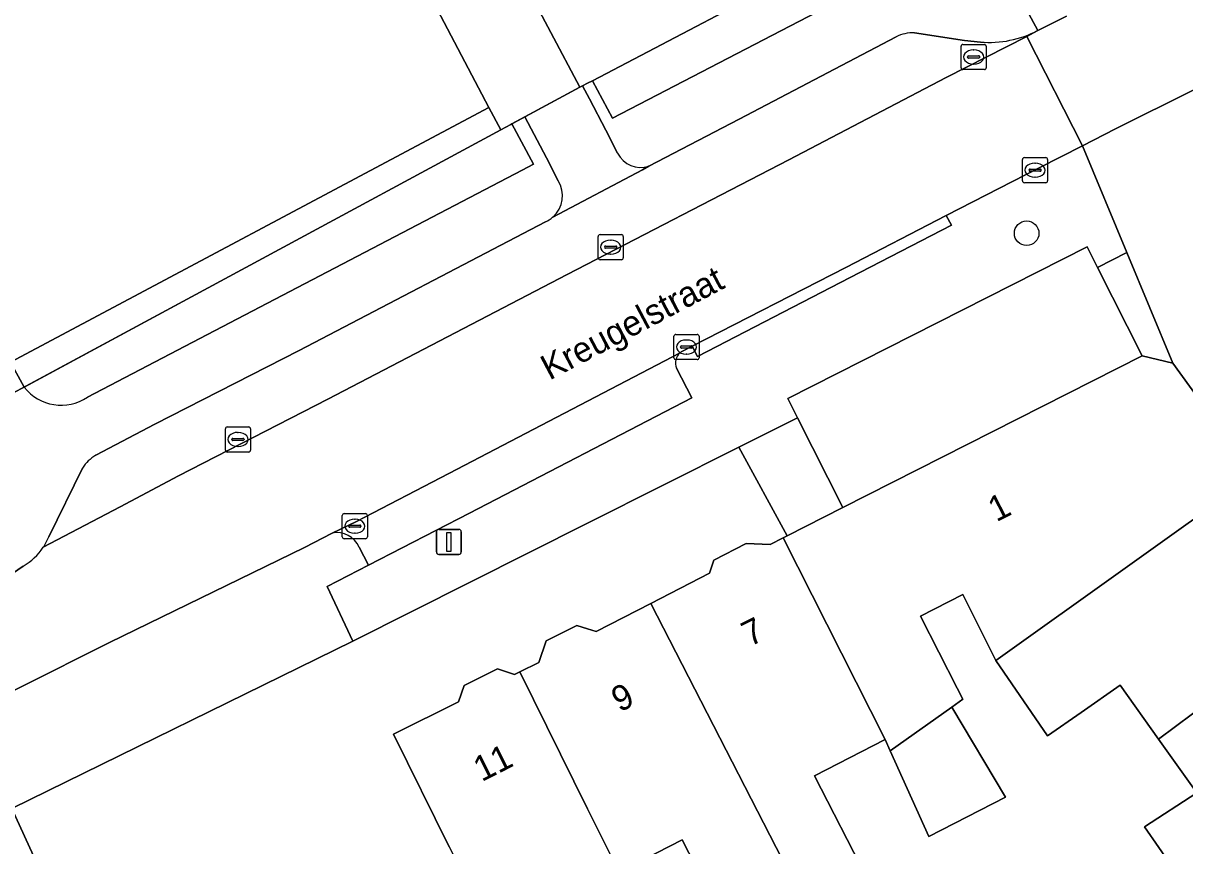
# Model space of a CAD drawing. Extents: x 159262 to 160143, y 383399 to 384319.
# Drawn here: x 159477.55 to 159523.75, y 384214.84 to 384247.54 of the extents above; entities that cross this region are included whole.
import ezdxf

# ---------------------------------------------------------------- set-up
doc = ezdxf.new("R2010")
doc.units = 0
for name, color, linetype in [('IMGEO_Boom', 7, 'Continuous'), ('IMGEO_Erf', 7, 'Continuous'), ('IMGEO_Groenvoorziening', 7, 'Continuous'), ('IMGEO_Haag', 7, 'Continuous'), ('IMGEO_Kolk', 7, 'Continuous'), ('IMGEO_Lichtmast', 7, 'Continuous'), ('IMGEO_Openbare_ruimte_label', 7, 'Continuous'), ('IMGEO_Pand', 7, 'Continuous'), ('IMGEO_Pand_nummerreeks', 7, 'Continuous'), ('IMGEO_Pand_overbouw', 7, 'Continuous'), ('IMGEO_Parkeervlak_open', 7, 'Continuous'), ('IMGEO_Rijbaan_lokaal_open', 7, 'Continuous'), ('IMGEO_Voetpad_open', 7, 'Continuous')]:
    doc.layers.add(name, color=color, linetype=linetype)

msp = doc.modelspace()

# ---------------------------------------------------------------- linework, layer by layer
at = {"layer": 'IMGEO_Boom'}
msp.add_circle((159517.461, 384239.188), 0.489, dxfattribs=at)
at = {"layer": 'IMGEO_Erf'}
for points in [[(159507.504, 384267.062), (159506.061, 384269.804), (159501.563, 384267.438), (159503.778, 384263.169), (159504.651, 384261.487), (159505.305, 384261.83), (159505.625, 384261.998), (159506.788, 384259.782), (159506.465, 384259.614), (159505.853, 384259.297), (159510.402, 384250.608), (159509.243, 384250), (159500.191, 384245.253), (159500.989, 384243.757), (159512.998, 384250), (159513.827, 384250.431)], [(159494.493, 384214.79), (159492.271, 384219.269), (159494.862, 384220.555), (159495.083, 384221.212), (159496.414, 384221.872), (159497.09, 384221.645), (159497.304, 384221.751), (159498.061, 384222.126), (159498.352, 384222.99), (159499.57, 384223.594), (159500, 384223.459), (159500.334, 384223.354), (159502.517, 384224.474), (159504.847, 384225.67), (159505.014, 384226.192), (159506.306, 384226.856), (159507.255, 384226.81), (159507.779, 384227.08), (159507.936, 384227.159), (159506.018, 384230.681), (159500, 384227.661), (159490.659, 384222.974), (159477.098, 384216.319), (159488.946, 384190.443)], [(159523.859, 384213.125), (159522.149, 384215.591), (159524.231, 384216.942), (159522.712, 384219.072), (159521.178, 384221.224), (159519.627, 384220.14), (159518.295, 384219.209), (159516.242, 384222.207), (159514.922, 384224.821), (159513.243, 384223.971), (159514.693, 384221.103), (159514.917, 384220.659), (159514.484, 384220.351), (159516.62, 384216.775), (159513.571, 384215.207), (159512.037, 384218.606), (159511.831, 384219.063), (159509.022, 384217.618), (159511.109, 384213.559)], [(159505.912, 384210.887), (159503.761, 384215.07), (159501.247, 384213.783)]]:
    msp.add_lwpolyline(points, dxfattribs=at)
msp.add_lwpolyline([(159490.056, 384255.626), (159496.073, 384244.188), (159496.545, 384243.294), (159496.945, 384243.509), (159496.987, 384243.532), (159497.507, 384243.812), (159499.694, 384244.992), (159497.376, 384249.348), (159497.036, 384250), (159493.218, 384257.331), (159493.143, 384257.476), (159493.651, 384257.74), (159491.368, 384262.132), (159468.447, 384250.203), (159470.912, 384245.571)], close=True, dxfattribs=at)
at = {"layer": 'IMGEO_Groenvoorziening'}
msp.add_lwpolyline([(159477.039, 384234.058), (159477.587, 384233.071), (159496.545, 384243.294), (159496.073, 384244.188)], close=True, dxfattribs=at)
for points in [[(159497.391, 384241.69), (159497.85, 384241.932), (159496.987, 384243.532), (159496.945, 384243.509), (159496.545, 384243.294), (159477.587, 384233.071)], [(159480.102, 384232.668), (159497.391, 384241.69)]]:
    msp.add_lwpolyline(points, dxfattribs=at)
msp.add_arc((159479.06, 384234.214), 1.864, 217.8058, 303.987, dxfattribs=at)
at = {"layer": 'IMGEO_Haag'}
for points in [[(159497.391, 384241.69), (159497.85, 384241.932), (159496.987, 384243.532), (159496.945, 384243.509), (159496.545, 384243.294), (159477.587, 384233.071)], [(159480.102, 384232.668), (159497.391, 384241.69)]]:
    msp.add_lwpolyline(points, dxfattribs=at)
msp.add_arc((159479.06, 384234.214), 1.864, 217.8058, 303.987, dxfattribs=at)
at = {"layer": 'IMGEO_Kolk'}
for p, q in [((159514.852, 384245.767), (159514.852, 384246.619)), ((159514.927, 384246.693), (159515.779, 384246.693)), ((159515.34, 384246.473), (159515.365, 384246.473)), ((159515.853, 384246.619), (159515.853, 384245.767)), ((159515.111, 384246.187), (159515.111, 384246.199)), ((159515.549, 384246.15), (159515.151, 384246.15)), ((159515.154, 384246.236), (159515.552, 384246.236)), ((159515.363, 384245.913), (159515.338, 384245.913)), ((159515.595, 384246.199), (159515.595, 384246.187)), ((159515.779, 384245.693), (159514.927, 384245.693)), ((159517.296, 384241.269), (159517.296, 384242.121)), ((159517.371, 384242.195), (159518.223, 384242.195)), ((159517.784, 384241.975), (159517.809, 384241.975)), ((159518.297, 384242.121), (159518.297, 384241.269)), ((159517.555, 384241.689), (159517.555, 384241.701)), ((159517.993, 384241.652), (159517.595, 384241.652)), ((159517.598, 384241.738), (159517.996, 384241.738)), ((159517.807, 384241.415), (159517.782, 384241.415)), ((159518.039, 384241.701), (159518.039, 384241.689)), ((159518.223, 384241.195), (159517.371, 384241.195)), ((159500.416, 384238.208), (159500.416, 384239.06)), ((159500.491, 384239.134), (159501.343, 384239.134)), ((159501.417, 384239.06), (159501.417, 384238.208)), ((159500.675, 384238.628), (159500.675, 384238.64)), ((159501.113, 384238.591), (159500.715, 384238.591)), ((159500.718, 384238.677), (159501.116, 384238.677)), ((159500.904, 384238.914), (159500.929, 384238.914)), ((159501.159, 384238.64), (159501.159, 384238.628)), ((159501.343, 384238.134), (159500.491, 384238.134)), ((159500.927, 384238.354), (159500.902, 384238.354)), ((159503.429, 384234.238), (159503.429, 384235.09)), ((159503.504, 384235.164), (159504.356, 384235.164)), ((159503.917, 384234.944), (159503.942, 384234.944)), ((159504.43, 384235.09), (159504.43, 384234.238)), ((159503.688, 384234.658), (159503.688, 384234.67)), ((159504.126, 384234.621), (159503.728, 384234.621)), ((159503.731, 384234.707), (159504.129, 384234.707)), ((159503.94, 384234.384), (159503.915, 384234.384)), ((159504.172, 384234.67), (159504.172, 384234.658)), ((159504.356, 384234.164), (159503.504, 384234.164)), ((159485.589, 384230.564), (159485.589, 384231.416)), ((159485.664, 384231.49), (159486.516, 384231.49)), ((159486.077, 384231.27), (159486.102, 384231.27)), ((159486.59, 384231.416), (159486.59, 384230.564)), ((159485.848, 384230.984), (159485.848, 384230.996)), ((159486.286, 384230.947), (159485.888, 384230.947)), ((159485.891, 384231.033), (159486.289, 384231.033)), ((159486.1, 384230.71), (159486.075, 384230.71)), ((159486.332, 384230.996), (159486.332, 384230.984)), ((159486.516, 384230.49), (159485.664, 384230.49)), ((159490.239, 384227.116), (159490.239, 384227.968)), ((159490.314, 384228.042), (159491.166, 384228.042)), ((159491.24, 384227.968), (159491.24, 384227.116)), ((159490.498, 384227.536), (159490.498, 384227.548)), ((159490.936, 384227.499), (159490.538, 384227.499)), ((159490.541, 384227.585), (159490.939, 384227.585)), ((159490.727, 384227.822), (159490.752, 384227.822)), ((159490.982, 384227.548), (159490.982, 384227.536)), ((159491.166, 384227.042), (159490.314, 384227.042)), ((159490.75, 384227.262), (159490.725, 384227.262))]:
    msp.add_line(p, q, dxfattribs=at)
for points in [[(159514.852, 384245.767), (159514.852, 384246.619)], [(159514.927, 384246.693), (159515.779, 384246.693)], [(159515.853, 384246.619), (159515.853, 384245.767)], [(159515.779, 384245.693), (159514.927, 384245.693)], [(159517.296, 384241.269), (159517.296, 384242.121)], [(159517.371, 384242.195), (159518.223, 384242.195)], [(159518.297, 384242.121), (159518.297, 384241.269)], [(159518.223, 384241.195), (159517.371, 384241.195)], [(159500.416, 384238.208), (159500.416, 384239.06)], [(159500.491, 384239.134), (159501.343, 384239.134)], [(159501.417, 384239.06), (159501.417, 384238.208)], [(159501.343, 384238.134), (159500.491, 384238.134)], [(159503.429, 384234.238), (159503.429, 384235.09)], [(159503.504, 384235.164), (159504.356, 384235.164)], [(159504.43, 384235.09), (159504.43, 384234.238)], [(159504.356, 384234.164), (159503.504, 384234.164)], [(159485.589, 384230.564), (159485.589, 384231.416)], [(159485.664, 384231.49), (159486.516, 384231.49)], [(159486.59, 384231.416), (159486.59, 384230.564)], [(159486.516, 384230.49), (159485.664, 384230.49)], [(159490.239, 384227.116), (159490.239, 384227.968)], [(159490.314, 384228.042), (159491.166, 384228.042)], [(159491.24, 384227.968), (159491.24, 384227.116)], [(159491.166, 384227.042), (159490.314, 384227.042)]]:
    msp.add_lwpolyline(points, dxfattribs=at)
for centre, radius, start, end in [((159514.929, 384246.617), 0.0765, 91.552, 178.448), ((159514.929, 384246.617), 0.0765, 91.552, 178.448), ((159515.777, 384246.617), 0.0765, 1.552, 88.448), ((159515.777, 384246.617), 0.0765, 1.552, 88.448), ((159515.151, 384246.196), 0.0403, 85.8775, 175.7526), ((159515.148, 384246.186), 0.0366, 178.938, 274.7102), ((159515.552, 384246.193), 0.043, 264.8664, 352.4533), ((159515.556, 384246.198), 0.0386, 1.7309, 96.639), ((159514.929, 384245.769), 0.0765, 181.552, 268.448), ((159514.929, 384245.769), 0.0765, 181.552, 268.448), ((159515.777, 384245.769), 0.0765, 271.552, 358.448), ((159515.777, 384245.769), 0.0765, 271.552, 358.448), ((159517.373, 384242.119), 0.0765, 91.552, 178.448), ((159517.373, 384242.119), 0.0765, 91.552, 178.448), ((159518.221, 384242.119), 0.0765, 1.552, 88.448), ((159518.221, 384242.119), 0.0765, 1.552, 88.448), ((159517.595, 384241.698), 0.0403, 85.8775, 175.7526), ((159517.592, 384241.688), 0.0366, 178.938, 274.7102), ((159517.996, 384241.695), 0.043, 264.8664, 352.4533), ((159518, 384241.7), 0.0386, 1.7309, 96.639), ((159517.373, 384241.271), 0.0765, 181.552, 268.448), ((159517.373, 384241.271), 0.0765, 181.552, 268.448), ((159518.221, 384241.271), 0.0765, 271.552, 358.448), ((159518.221, 384241.271), 0.0765, 271.552, 358.448), ((159500.493, 384239.058), 0.0765, 91.552, 178.448), ((159500.493, 384239.058), 0.0765, 91.552, 178.448), ((159501.341, 384239.058), 0.0765, 1.552, 88.448), ((159501.341, 384239.058), 0.0765, 1.552, 88.448), ((159500.715, 384238.637), 0.0403, 85.8775, 175.7526), ((159500.712, 384238.627), 0.0366, 178.938, 274.7102), ((159501.116, 384238.634), 0.043, 264.8664, 352.4533), ((159501.12, 384238.639), 0.0386, 1.7309, 96.639), ((159500.493, 384238.21), 0.0765, 181.552, 268.448), ((159500.493, 384238.21), 0.0765, 181.552, 268.448), ((159501.341, 384238.21), 0.0765, 271.552, 358.448), ((159501.341, 384238.21), 0.0765, 271.552, 358.448), ((159503.506, 384235.088), 0.0765, 91.552, 178.448), ((159503.506, 384235.088), 0.0765, 91.552, 178.448), ((159504.354, 384235.088), 0.0765, 1.552, 88.448), ((159504.354, 384235.088), 0.0765, 1.552, 88.448), ((159503.728, 384234.667), 0.0403, 85.8775, 175.7526), ((159503.725, 384234.657), 0.0366, 178.938, 274.7102), ((159504.129, 384234.664), 0.043, 264.8664, 352.4533), ((159504.133, 384234.669), 0.0386, 1.7309, 96.639), ((159503.506, 384234.24), 0.0765, 181.552, 268.448), ((159503.506, 384234.24), 0.0765, 181.552, 268.448), ((159504.354, 384234.24), 0.0765, 271.552, 358.448), ((159504.354, 384234.24), 0.0765, 271.552, 358.448), ((159485.666, 384231.414), 0.0765, 91.552, 178.448), ((159485.666, 384231.414), 0.0765, 91.552, 178.448), ((159486.514, 384231.414), 0.0765, 1.552, 88.448), ((159486.514, 384231.414), 0.0765, 1.552, 88.448), ((159485.888, 384230.993), 0.0403, 85.8775, 175.7526), ((159485.885, 384230.983), 0.0366, 178.938, 274.7102), ((159486.289, 384230.99), 0.043, 264.8664, 352.4533), ((159486.293, 384230.995), 0.0386, 1.7309, 96.639), ((159485.666, 384230.566), 0.0765, 181.552, 268.448), ((159485.666, 384230.566), 0.0765, 181.552, 268.448), ((159486.514, 384230.566), 0.0765, 271.552, 358.448), ((159486.514, 384230.566), 0.0765, 271.552, 358.448), ((159490.316, 384227.966), 0.0765, 91.552, 178.448), ((159490.316, 384227.966), 0.0765, 91.552, 178.448), ((159491.164, 384227.966), 0.0765, 1.552, 88.448), ((159491.164, 384227.966), 0.0765, 1.552, 88.448), ((159490.538, 384227.545), 0.0403, 85.8775, 175.7526), ((159490.535, 384227.535), 0.0366, 178.938, 274.7102), ((159490.939, 384227.542), 0.043, 264.8664, 352.4533), ((159490.943, 384227.547), 0.0386, 1.7309, 96.639), ((159490.316, 384227.118), 0.0765, 181.552, 268.448), ((159490.316, 384227.118), 0.0765, 181.552, 268.448), ((159491.164, 384227.118), 0.0765, 271.552, 358.448), ((159491.164, 384227.118), 0.0765, 271.552, 358.448)]:
    msp.add_arc(centre, radius, start, end, dxfattribs=at)
for centre, major_axis, ratio, start_param, end_param in [((159515.339, 384246.193), (-0.387, 0.002), 0.722429, 4.712389, 7.853982), ((159515.364, 384246.193), (-0.39, 0.002), 0.717154, 1.570796, 4.712389), ((159517.783, 384241.695), (-0.387, 0.002), 0.722429, 4.712389, 7.853982), ((159517.808, 384241.695), (-0.39, 0.002), 0.717154, 1.570796, 4.712389), ((159500.903, 384238.634), (-0.387, 0.002), 0.722429, 4.712389, 7.853982), ((159500.928, 384238.634), (-0.39, 0.002), 0.717154, 1.570796, 4.712389), ((159503.916, 384234.664), (-0.387, 0.002), 0.722429, 4.712389, 7.853982), ((159503.941, 384234.664), (-0.39, 0.002), 0.717154, 1.570796, 4.712389), ((159486.076, 384230.99), (-0.387, 0.002), 0.722429, 4.712389, 7.853982), ((159486.101, 384230.99), (-0.39, 0.002), 0.717154, 1.570796, 4.712389), ((159490.726, 384227.542), (-0.387, 0.002), 0.722429, 4.712389, 7.853982), ((159490.751, 384227.542), (-0.39, 0.002), 0.717154, 1.570796, 4.712389)]:
    msp.add_ellipse(centre, major_axis=major_axis, ratio=ratio, start_param=start_param, end_param=end_param, dxfattribs=at)
at = {"layer": 'IMGEO_Lichtmast'}
for p, q in [((159493.984, 384226.516), (159493.984, 384227.316)), ((159493.984, 384227.316), (159493.984, 384226.516)), ((159494.084, 384227.416), (159494.874, 384227.416)), ((159494.874, 384227.416), (159494.084, 384227.416)), ((159494.974, 384227.316), (159494.974, 384226.516)), ((159494.974, 384226.516), (159494.974, 384227.316)), ((159494.874, 384226.416), (159494.084, 384226.416)), ((159494.084, 384226.416), (159494.874, 384226.416))]:
    msp.add_line(p, q, dxfattribs=at)
msp.add_lwpolyline([(159494.404, 384227.291), (159494.554, 384227.291), (159494.554, 384226.541), (159494.404, 384226.541), (159494.404, 384227.291)], dxfattribs=at)
for centre, start, end in [((159494.084, 384227.316), 90, 180), ((159494.084, 384227.316), 90, 180), ((159494.874, 384227.316), 0, 90), ((159494.874, 384227.316), 360, 90), ((159494.084, 384226.516), 180, 270), ((159494.084, 384226.516), 180, 270), ((159494.874, 384226.516), 270, 0), ((159494.874, 384226.516), 270, 0)]:
    msp.add_arc(centre, 0.1, start, end, dxfattribs=at)
at = {"layer": 'IMGEO_Pand'}
for points in [[(159505.853, 384259.297), (159506.465, 384259.614), (159506.788, 384259.782), (159505.625, 384261.998), (159505.305, 384261.83), (159504.651, 384261.487), (159503.778, 384263.169), (159501.563, 384267.438), (159491.368, 384262.132), (159493.651, 384257.74), (159493.143, 384257.476), (159493.218, 384257.331), (159497.036, 384250), (159497.376, 384249.348), (159499.694, 384244.992), (159499.791, 384245.043), (159500, 384245.152), (159500.191, 384245.253), (159509.243, 384250), (159510.402, 384250.608)], [(159490.056, 384255.626), (159470.912, 384245.571), (159477.039, 384234.058), (159496.073, 384244.188)], [(159526.529, 384229.54), (159523.274, 384234.029), (159522.063, 384234.31), (159510.153, 384228.281), (159507.936, 384227.159), (159507.779, 384227.08), (159511.831, 384219.063), (159512.037, 384218.606), (159514.484, 384220.351), (159514.917, 384220.659), (159514.693, 384221.103), (159513.243, 384223.971), (159514.922, 384224.821), (159516.242, 384222.207)], [(159530.151, 384224.613), (159529.77, 384225.131), (159529.882, 384225.819), (159528.948, 384227.113), (159528.225, 384227.23), (159526.855, 384229.09), (159526.601, 384229.44), (159526.529, 384229.54), (159516.242, 384222.207), (159518.295, 384219.209), (159519.627, 384220.14), (159521.178, 384221.224), (159522.712, 384219.072)], [(159508.744, 384212.343), (159510.38, 384209.157), (159512.135, 384210.058), (159510.498, 384213.245), (159511.109, 384213.559), (159509.022, 384217.618), (159511.831, 384219.063), (159507.779, 384227.08), (159507.255, 384226.81), (159506.306, 384226.856), (159505.014, 384226.192), (159504.847, 384225.67), (159502.517, 384224.474)], [(159508.744, 384212.343), (159502.517, 384224.474), (159500.334, 384223.354), (159500, 384223.459), (159499.57, 384223.594), (159498.352, 384222.99), (159498.061, 384222.126), (159497.304, 384221.751), (159500, 384216.303), (159501.247, 384213.783), (159503.761, 384215.07), (159505.912, 384210.887)], [(159523.859, 384213.125), (159526.215, 384214.8), (159526.111, 384214.947), (159533.323, 384220.076), (159531.92, 384222.085), (159532.024, 384222.678), (159531.139, 384223.938), (159530.554, 384224.04), (159530.151, 384224.613), (159522.712, 384219.072), (159524.231, 384216.942), (159522.149, 384215.591)], [(159497.304, 384221.751), (159497.09, 384221.645), (159496.414, 384221.872), (159495.083, 384221.212), (159494.862, 384220.555), (159492.271, 384219.269), (159494.493, 384214.79), (159496.307, 384211.254), (159498.406, 384207.163), (159500.235, 384208.099), (159500.95, 384208.466), (159498.854, 384212.558), (159500, 384213.145), (159501.247, 384213.783), (159500, 384216.303)], [(159514.484, 384220.351), (159512.037, 384218.606), (159513.571, 384215.207), (159516.62, 384216.775)]]:
    msp.add_lwpolyline(points, close=True, dxfattribs=at)
at = {"layer": 'IMGEO_Pand_overbouw'}
msp.add_lwpolyline([(159490.056, 384255.626), (159496.073, 384244.188), (159477.039, 384234.058), (159470.912, 384245.571), (159470.517, 384245.361), (159476.65, 384233.844), (159477.179, 384232.851), (159496.545, 384243.294), (159499.694, 384244.992), (159497.376, 384249.348), (159497.036, 384250), (159493.218, 384257.331)], close=True, dxfattribs=at)
at = {"layer": 'IMGEO_Parkeervlak_open'}
for points in [[(159478.346, 384226.706), (159481.4, 384228.311), (159483.719, 384229.541), (159489.666, 384232.587), (159499.189, 384237.553), (159508.001, 384242.108), (159514.26, 384245.379), (159517.47, 384247.014)], [(159512.265, 384246.998), (159506.03, 384243.727), (159502.434, 384241.859), (159502.181, 384241.715), (159498.616, 384239.833)], [(159515.622, 384246.787), (159514.989, 384246.854), (159512.998, 384247.161)], [(159517.47, 384247.014), (159517.909, 384247.254)], [(159498.319, 384239.644), (159488.519, 384234.532), (159482.782, 384231.592), (159480.432, 384230.361)], [(159503.682, 384234.438), (159494.471, 384229.638), (159490.802, 384227.734), (159489.842, 384227.268)], [(159490.912, 384226.714), (159491.288, 384225.993), (159495.298, 384228.054), (159504.143, 384232.646), (159503.536, 384233.821)], [(159479.902, 384229.851), (159478.567, 384227.115)]]:
    msp.add_lwpolyline(points, dxfattribs=at)
msp.add_lwpolyline([(159522.063, 384234.31), (159520.282, 384237.829), (159519.869, 384238.645), (159507.959, 384232.616), (159508.349, 384231.846), (159510.153, 384228.281)], close=True, dxfattribs=at)
for centre, radius, start, end in [((159512.99, 384245.469), 1.692, 89.7194, 115.3547), ((159515.97, 384250.919), 4.146, 265.1921, 297.8899), ((159497.865, 384240.685), 1.135, 293.5516, 311.3908), ((159504.015, 384234.033), 0.524, 129.4673, 203.9067), ((159481.227, 384229.004), 1.573, 120.3765, 147.4201), ((159476.295, 384228.078), 2.468, 326.2105, 337.021), ((159490.021, 384226.303), 0.982, 24.7633, 100.4904)]:
    msp.add_arc(centre, radius, start, end, dxfattribs=at)
at = {"layer": 'IMGEO_Rijbaan_lokaal_open'}
for points in [[(159519.045, 384247.818), (159517.909, 384247.254), (159517.47, 384247.014), (159519.679, 384242.663), (159520.998, 384243.342), (159524.107, 384244.887), (159524.126, 384244.897)], [(159503.767, 384234.494), (159504.156, 384234.701), (159510.269, 384237.821), (159514.267, 384239.895), (159517.965, 384241.788), (159519.679, 384242.663), (159517.47, 384247.014), (159514.26, 384245.379), (159508.001, 384242.108), (159499.189, 384237.553), (159489.666, 384232.587), (159483.719, 384229.541), (159481.4, 384228.311), (159478.346, 384226.706)], [(159499.791, 384245.043), (159499.694, 384244.992), (159497.507, 384243.812), (159498.362, 384242.185), (159498.831, 384241.277)], [(159501.187, 384242.372), (159500.718, 384243.287), (159500.076, 384244.53), (159499.791, 384245.043)], [(159498.616, 384239.833), (159502.181, 384241.715), (159502.434, 384241.859)], [(159477.548, 384225.952), (159472.539, 384222.519), (159472.092, 384222.31), (159473.51, 384219.181), (159473.89, 384219.371), (159480.983, 384222.924), (159488.742, 384226.699), (159489.842, 384227.268), (159490.802, 384227.734), (159494.471, 384229.638), (159503.682, 384234.438)]]:
    msp.add_lwpolyline(points, dxfattribs=at)
for centre, radius, start, end in [((159502.109, 384242.84), 1.034, 206.9285, 288.3482), ((159497.869, 384240.682), 1.131, 311.3408, 31.7219), ((159504.009, 384234.034), 0.52, 117.7639, 128.9918), ((159476.287, 384228.086), 2.478, 300.58, 326.1721)]:
    msp.add_arc(centre, radius, start, end, dxfattribs=at)
at = {"layer": 'IMGEO_Voetpad_open'}
for points in [[(159517.909, 384247.254), (159514.921, 384252.769)], [(159514.921, 384252.769), (159517.909, 384247.254), (159519.045, 384247.818)], [(159513.827, 384250.431), (159512.998, 384250), (159500.989, 384243.757), (159500.191, 384245.253), (159500, 384245.152), (159499.791, 384245.043), (159500.076, 384244.53), (159500.718, 384243.287), (159501.187, 384242.372)], [(159502.434, 384241.859), (159506.03, 384243.727), (159512.265, 384246.998)], [(159512.998, 384247.161), (159514.989, 384246.854), (159515.622, 384246.787)], [(159524.107, 384244.887), (159520.998, 384243.342), (159519.679, 384242.663), (159521.445, 384238.421), (159523.274, 384234.029), (159526.529, 384229.54)], [(159498.831, 384241.277), (159498.362, 384242.185), (159497.507, 384243.812), (159496.987, 384243.532), (159497.85, 384241.932), (159497.391, 384241.69), (159480.102, 384232.668)], [(159519.869, 384238.645), (159520.282, 384237.829), (159521.445, 384238.421), (159519.679, 384242.663), (159517.965, 384241.788), (159514.267, 384239.895), (159514.471, 384239.509), (159510.448, 384237.431), (159504.369, 384234.292), (159504.156, 384234.701), (159503.767, 384234.494)], [(159480.432, 384230.361), (159482.782, 384231.592), (159488.519, 384234.532), (159498.319, 384239.644)], [(159503.536, 384233.821), (159504.143, 384232.646), (159495.298, 384228.054), (159491.288, 384225.993), (159489.644, 384225.148), (159490.659, 384222.974), (159500, 384227.661), (159506.018, 384230.681), (159508.349, 384231.846), (159507.959, 384232.616), (159519.869, 384238.645)], [(159477.587, 384233.071), (159477.179, 384232.851), (159476.65, 384233.844), (159474.84, 384232.846), (159475.108, 384232.269), (159476.465, 384229.34), (159445.521, 384214.855), (159445.294, 384214.752), (159443.94, 384214.137), (159429.018, 384207.361), (159405.051, 384196.117), (159368.336, 384179.241), (159356.231, 384172.876), (159341.528, 384164.55), (159333.688, 384159.631)], [(159478.567, 384227.115), (159479.902, 384229.851)], [(159489.842, 384227.268), (159488.742, 384226.699), (159480.983, 384222.924), (159473.89, 384219.371), (159475.693, 384215.632), (159475.775, 384215.67), (159477.098, 384216.319), (159490.659, 384222.974)], [(159490.659, 384222.974), (159489.644, 384225.148), (159491.288, 384225.993), (159490.912, 384226.714)], [(159469.317, 384221.008), (159472.092, 384222.31), (159472.539, 384222.519), (159477.548, 384225.952)]]:
    msp.add_lwpolyline(points, dxfattribs=at)
for points in [[(159514.267, 384239.895), (159510.269, 384237.821), (159504.156, 384234.701), (159504.369, 384234.292), (159510.448, 384237.431), (159514.471, 384239.509)], [(159521.445, 384238.421), (159520.282, 384237.829), (159522.063, 384234.31), (159523.274, 384234.029)], [(159476.65, 384233.844), (159477.179, 384232.851), (159477.587, 384233.071), (159477.039, 384234.058)], [(159508.349, 384231.846), (159506.018, 384230.681), (159507.936, 384227.159), (159510.153, 384228.281)], [(159488.946, 384190.443), (159477.098, 384216.319), (159475.775, 384215.67), (159477.246, 384212.345), (159477.527, 384212.475), (159479.62, 384207.935), (159481.28, 384204.339), (159480.873, 384204.15), (159485.791, 384192.771), (159487.038, 384190.482), (159481.881, 384187.673), (159479.376, 384186.308), (159476.887, 384184.525), (159471.753, 384181.639), (159466.489, 384178.666), (159467.136, 384177.214)]]:
    msp.add_lwpolyline(points, close=True, dxfattribs=at)
for centre, radius, start, end in [((159512.99, 384245.469), 1.692, 89.7194, 115.3547), ((159515.97, 384250.919), 4.146, 265.1921, 297.8899), ((159502.109, 384242.84), 1.034, 206.9285, 288.3482), ((159497.869, 384240.682), 1.131, 311.3408, 31.7219), ((159497.865, 384240.685), 1.135, 293.5516, 311.3908), ((159504.015, 384234.033), 0.524, 129.4673, 203.9067), ((159504.009, 384234.034), 0.52, 117.7639, 128.9918), ((159479.06, 384234.214), 1.864, 217.8058, 303.987), ((159481.227, 384229.004), 1.573, 120.3765, 147.4201), ((159476.295, 384228.078), 2.468, 326.2105, 337.021), ((159490.021, 384226.303), 0.982, 24.7633, 100.4904), ((159476.287, 384228.086), 2.478, 300.58, 326.1721)]:
    msp.add_arc(centre, radius, start, end, dxfattribs=at)

# ---------------------------------------------------------------- texts
at = {"layer": 'IMGEO_Openbare_ruimte_label'}
msp.add_text('Kreugelstraat', height=1, rotation=27.8466, dxfattribs=at).set_placement((159498.482, 384233.326))
at = {"layer": 'IMGEO_Pand_nummerreeks'}
for s, rotation, p in [('1', 26.8488, (159516.258, 384227.694)), ('7', 26.7329, (159506.453, 384222.739)), ('9', 26.7329, (159501.273, 384220.13)), ('11', 26.7342, (159495.783, 384217.365))]:
    msp.add_text(s, height=1, rotation=rotation, dxfattribs=at).set_placement(p)

doc.saveas('drawing.dxf')
